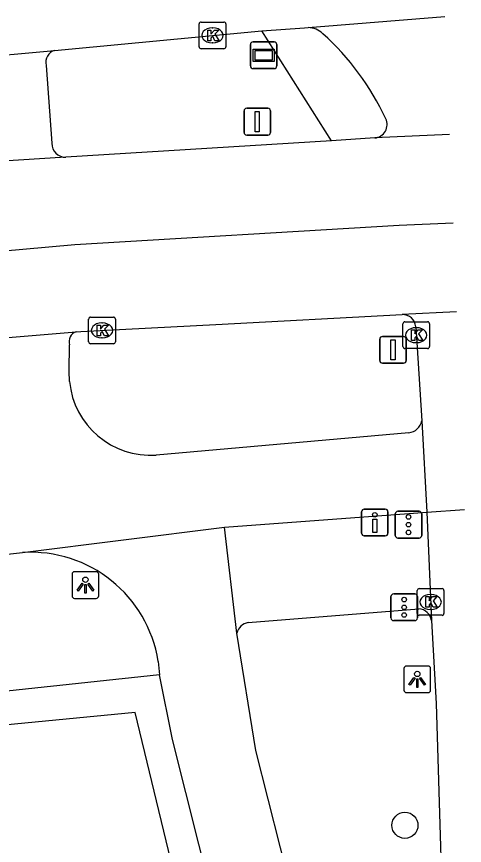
# Model space of a CAD drawing. Extents: x 162186 to 163152, y 385513 to 386513.
# Drawn here: x 163135.1 to 163151.87, y 386481.59 to 386512.64 of the extents above; entities that cross this region are included whole.
import ezdxf

# ---------------------------------------------------------------- set-up
doc = ezdxf.new("R2010")
doc.units = 0
for name, color, linetype in [('IMGEO_Boom', 7, 'Continuous'), ('IMGEO_Drukknoppaal', 7, 'Continuous'), ('IMGEO_Fietspad_gesloten', 7, 'Continuous'), ('IMGEO_Groenvoorziening', 7, 'Continuous'), ('IMGEO_Kolk', 7, 'Continuous'), ('IMGEO_Lichtpunt', 7, 'Continuous'), ('IMGEO_OVBaan_gesloten', 7, 'Continuous'), ('IMGEO_Rijbaan_lokaal_gesloten', 7, 'Continuous'), ('IMGEO_Rijbaan_lokaal_open', 7, 'Continuous'), ('IMGEO_Rijbaan_regionaal_gesloten', 7, 'Continuous'), ('IMGEO_Straatnaambord', 7, 'Continuous'), ('IMGEO_Verkeersbordpaal', 7, 'Continuous'), ('IMGEO_Verkeerseiland_gesloten', 7, 'Continuous'), ('IMGEO_Verkeersregelinstallatiepaal', 7, 'Continuous'), ('IMGEO_Voetpad_open', 7, 'Continuous')]:
    doc.layers.add(name, color=color, linetype=linetype)

msp = doc.modelspace()

# ---------------------------------------------------------------- linework, layer by layer
at = {"layer": 'IMGEO_Boom'}
msp.add_circle((163149.646, 386482.341), 0.489, dxfattribs=at)
at = {"layer": 'IMGEO_Drukknoppaal'}
for p, q in [((163148.021, 386493.287), (163148.021, 386494.087)), ((163148.021, 386494.087), (163148.021, 386493.287)), ((163148.121, 386494.187), (163148.911, 386494.187)), ((163148.911, 386494.187), (163148.121, 386494.187)), ((163149.011, 386494.087), (163149.011, 386493.287)), ((163149.011, 386493.287), (163149.011, 386494.087)), ((163148.911, 386493.187), (163148.121, 386493.187)), ((163148.121, 386493.187), (163148.911, 386493.187))]:
    msp.add_line(p, q, dxfattribs=at)
msp.add_lwpolyline([(163148.591, 386493.812), (163148.591, 386493.312), (163148.441, 386493.312), (163148.441, 386493.812), (163148.591, 386493.812)], dxfattribs=at)
msp.add_circle((163148.516, 386493.977), 0.085, dxfattribs=at)
for centre, start, end in [((163148.121, 386494.087), 90, 180), ((163148.121, 386494.087), 90, 180), ((163148.911, 386494.087), 0, 90), ((163148.911, 386494.087), 360, 90), ((163148.121, 386493.287), 180, 270), ((163148.121, 386493.287), 180, 270), ((163148.911, 386493.287), 270, 0), ((163148.911, 386493.287), 270, 0)]:
    msp.add_arc(centre, 0.1, start, end, dxfattribs=at)
at = {"layer": 'IMGEO_Fietspad_gesloten'}
for points in [[(163136.208, 386510.817), (163136.42, 386507.897)], [(163150.049, 386501.023), (163150.273, 386497.502)], [(163137.081, 386498.973), (163137.069, 386499.358), (163137.083, 386500.347)], [(163150.273, 386497.502), (163150.461, 386494.072)], [(163149.79, 386497.051), (163140.33, 386496.214)], [(163142.886, 386493.518), (163150.461, 386494.072)], [(163135.322, 386492.563), (163142.886, 386493.518)], [(163143.346, 386489.545), (163142.886, 386493.518)], [(163129.62, 386491.92), (163135.322, 386492.563)], [(163150.068, 386461.437), (163144.055, 386485.148), (163143.346, 386489.545)], [(163140.401, 386488.482), (163140.457, 386487.982)], [(163148.17, 386456.302), (163147.38, 386459.934), (163140.941, 386485.551), (163140.457, 386487.982)]]:
    msp.add_lwpolyline(points, dxfattribs=at)
for centre, radius, start, end in [((163136.651, 386510.938), 0.459, 106.1506, 195.3083), ((163136.932, 386507.884), 0.512, 178.5921, 270.7493), ((163149.563, 386500.994), 0.487, 3.4047, 91.8437), ((163137.46, 386500.465), 0.395, 109.986, 197.3535), ((163140.122, 386499.262), 3.055, 185.4221, 273.9031), ((163149.746, 386497.583), 0.534, 274.779, 351.2965), ((163135.626, 386487.74), 4.832, 8.8292, 93.6067)]:
    msp.add_arc(centre, radius, start, end, dxfattribs=at)
at = {"layer": 'IMGEO_Groenvoorziening'}
msp.add_lwpolyline([(163146.377, 386449.712), (163146.735, 386451.276), (163146.956, 386453.171), (163146.943, 386455.114), (163146.768, 386456.622), (163139.537, 386486.568), (163091.077, 386481.884), (163064.148, 386478.8), (163050.353, 386477.039), (163023.963, 386473.365), (163000.202, 386469.764), (162995.824, 386469.032)], dxfattribs=at)
at = {"layer": 'IMGEO_Kolk'}
for p, q in [((163142.011, 386512.441), (163142.863, 386512.441)), ((163141.936, 386511.515), (163141.936, 386512.367)), ((163142.424, 386512.221), (163142.449, 386512.221)), ((163142.937, 386512.367), (163142.937, 386511.515)), ((163142.447, 386511.661), (163142.422, 386511.661)), ((163142.863, 386511.441), (163142.011, 386511.441)), ((163137.797, 386500.458), (163137.797, 386501.31)), ((163137.872, 386501.384), (163138.724, 386501.384)), ((163138.798, 386501.31), (163138.798, 386500.458)), ((163149.643, 386501.207), (163150.495, 386501.207)), ((163138.285, 386501.164), (163138.31, 386501.164)), ((163149.568, 386500.281), (163149.568, 386501.133)), ((163150.056, 386500.987), (163150.081, 386500.987)), ((163150.569, 386501.133), (163150.569, 386500.281)), ((163138.308, 386500.604), (163138.283, 386500.604)), ((163138.724, 386500.384), (163137.872, 386500.384)), ((163150.079, 386500.427), (163150.054, 386500.427)), ((163150.495, 386500.207), (163149.643, 386500.207)), ((163150.108, 386490.283), (163150.108, 386491.135)), ((163150.183, 386491.209), (163151.035, 386491.209)), ((163150.596, 386490.989), (163150.621, 386490.989)), ((163151.109, 386491.135), (163151.109, 386490.283)), ((163150.619, 386490.429), (163150.594, 386490.429)), ((163151.035, 386490.209), (163150.183, 386490.209))]:
    msp.add_line(p, q, dxfattribs=at)
for points in [[(163142.011, 386512.441), (163142.863, 386512.441)], [(163141.936, 386511.515), (163141.936, 386512.367)], [(163142.257, 386512.141), (163142.38, 386512.141), (163142.38, 386511.99), (163142.51, 386512.141), (163142.674, 386512.141), (163142.528, 386511.99), (163142.681, 386511.741), (163142.529, 386511.741), (163142.444, 386511.905), (163142.38, 386511.838), (163142.38, 386511.741), (163142.257, 386511.741), (163142.257, 386512.141)], [(163142.937, 386512.367), (163142.937, 386511.515)], [(163142.863, 386511.441), (163142.011, 386511.441)], [(163137.797, 386500.458), (163137.797, 386501.31)], [(163137.872, 386501.384), (163138.724, 386501.384)], [(163138.798, 386501.31), (163138.798, 386500.458)], [(163149.643, 386501.207), (163150.495, 386501.207)], [(163138.118, 386501.084), (163138.241, 386501.084), (163138.241, 386500.933), (163138.371, 386501.084), (163138.535, 386501.084), (163138.389, 386500.933), (163138.542, 386500.684), (163138.39, 386500.684), (163138.305, 386500.848), (163138.241, 386500.781), (163138.241, 386500.684), (163138.118, 386500.684), (163138.118, 386501.084)], [(163149.568, 386500.281), (163149.568, 386501.133)], [(163149.889, 386500.907), (163150.012, 386500.907), (163150.012, 386500.756), (163150.142, 386500.907), (163150.306, 386500.907), (163150.16, 386500.756), (163150.313, 386500.507), (163150.161, 386500.507), (163150.076, 386500.671), (163150.012, 386500.604), (163150.012, 386500.507), (163149.889, 386500.507), (163149.889, 386500.907)], [(163150.569, 386501.133), (163150.569, 386500.281)], [(163138.724, 386500.384), (163137.872, 386500.384)], [(163150.495, 386500.207), (163149.643, 386500.207)], [(163150.108, 386490.283), (163150.108, 386491.135)], [(163150.183, 386491.209), (163151.035, 386491.209)], [(163151.109, 386491.135), (163151.109, 386490.283)], [(163150.429, 386490.909), (163150.552, 386490.909), (163150.552, 386490.758), (163150.682, 386490.909), (163150.846, 386490.909), (163150.7, 386490.758), (163150.853, 386490.509), (163150.701, 386490.509), (163150.616, 386490.673), (163150.552, 386490.606), (163150.552, 386490.509), (163150.429, 386490.509), (163150.429, 386490.909)], [(163151.035, 386490.209), (163150.183, 386490.209)]]:
    msp.add_lwpolyline(points, dxfattribs=at)
for centre, start, end in [((163142.013, 386512.365), 91.552, 178.448), ((163142.013, 386512.365), 91.552, 178.448), ((163142.861, 386512.365), 1.552, 88.448), ((163142.861, 386512.365), 1.552, 88.448), ((163142.013, 386511.517), 181.552, 268.448), ((163142.013, 386511.517), 181.552, 268.448), ((163142.861, 386511.517), 271.552, 358.448), ((163142.861, 386511.517), 271.552, 358.448), ((163137.874, 386501.308), 91.552, 178.448), ((163137.874, 386501.308), 91.552, 178.448), ((163138.722, 386501.308), 1.552, 88.448), ((163138.722, 386501.308), 1.552, 88.448), ((163149.645, 386501.131), 91.552, 178.448), ((163149.645, 386501.131), 91.552, 178.448), ((163150.493, 386501.131), 1.552, 88.448), ((163150.493, 386501.131), 1.552, 88.448), ((163137.874, 386500.46), 181.552, 268.448), ((163137.874, 386500.46), 181.552, 268.448), ((163138.722, 386500.46), 271.552, 358.448), ((163138.722, 386500.46), 271.552, 358.448), ((163149.645, 386500.283), 181.552, 268.448), ((163149.645, 386500.283), 181.552, 268.448), ((163150.493, 386500.283), 271.552, 358.448), ((163150.493, 386500.283), 271.552, 358.448), ((163150.185, 386491.133), 91.552, 178.448), ((163150.185, 386491.133), 91.552, 178.448), ((163151.033, 386491.133), 1.552, 88.448), ((163151.033, 386491.133), 1.552, 88.448), ((163150.185, 386490.285), 181.552, 268.448), ((163150.185, 386490.285), 181.552, 268.448), ((163151.033, 386490.285), 271.552, 358.448), ((163151.033, 386490.285), 271.552, 358.448)]:
    msp.add_arc(centre, 0.0765, start, end, dxfattribs=at)
for centre, major_axis, ratio, start_param, end_param in [((163142.423, 386511.941), (-0.387, 0.002), 0.722429, 4.712389, 7.853982), ((163142.448, 386511.941), (-0.39, 0.002), 0.717154, 1.570796, 4.712389), ((163138.284, 386500.884), (-0.387, 0.002), 0.722429, 4.712389, 7.853982), ((163138.309, 386500.884), (-0.39, 0.002), 0.717154, 1.570796, 4.712389), ((163150.055, 386500.707), (-0.387, 0.002), 0.722429, 4.712389, 7.853982), ((163150.08, 386500.707), (-0.39, 0.002), 0.717154, 1.570796, 4.712389), ((163150.595, 386490.709), (-0.387, 0.002), 0.722429, 4.712389, 7.853982), ((163150.62, 386490.709), (-0.39, 0.002), 0.717154, 1.570796, 4.712389)]:
    msp.add_ellipse(centre, major_axis=major_axis, ratio=ratio, start_param=start_param, end_param=end_param, dxfattribs=at)
at = {"layer": 'IMGEO_Lichtpunt'}
for p, q in [((163137.176, 386491.746), (163137.176, 386490.939)), ((163137.176, 386491.746), (163137.176, 386490.939)), ((163138.078, 386491.841), (163137.27, 386491.841)), ((163138.078, 386491.841), (163137.27, 386491.841)), ((163138.172, 386490.939), (163138.172, 386491.746)), ((163138.172, 386490.939), (163138.172, 386491.746)), ((163137.27, 386490.845), (163138.078, 386490.845)), ((163137.27, 386490.845), (163138.078, 386490.845)), ((163149.611, 386488.213), (163149.611, 386487.406)), ((163149.611, 386488.213), (163149.611, 386487.406)), ((163150.513, 386488.308), (163149.705, 386488.308)), ((163150.513, 386488.308), (163149.705, 386488.308)), ((163150.607, 386487.406), (163150.607, 386488.213)), ((163150.607, 386487.406), (163150.607, 386488.213)), ((163149.705, 386487.312), (163150.513, 386487.312)), ((163149.705, 386487.312), (163150.513, 386487.312))]:
    msp.add_line(p, q, dxfattribs=at)
for points in [[(163137.55, 386491.41), (163137.589, 386491.382), (163137.401, 386491.12), (163137.363, 386491.147), (163137.55, 386491.41)], [(163137.652, 386491.362), (163137.699, 386491.362), (163137.699, 386491.04), (163137.652, 386491.04), (163137.652, 386491.362)], [(163137.762, 386491.382), (163137.8, 386491.409), (163137.987, 386491.147), (163137.948, 386491.119), (163137.762, 386491.382)], [(163149.985, 386487.877), (163150.024, 386487.849), (163149.836, 386487.587), (163149.798, 386487.614), (163149.985, 386487.877)], [(163150.197, 386487.849), (163150.235, 386487.876), (163150.422, 386487.614), (163150.383, 386487.586), (163150.197, 386487.849)], [(163150.087, 386487.829), (163150.134, 386487.829), (163150.134, 386487.507), (163150.087, 386487.507), (163150.087, 386487.829)]]:
    msp.add_lwpolyline(points, dxfattribs=at)
for centre in [(163137.675, 386491.544), (163150.11, 386488.011)]:
    msp.add_circle(centre, 0.0994, dxfattribs=at)
for centre, start, end in [((163137.27, 386491.746), 90, 180), ((163137.27, 386491.746), 90, 180), ((163138.078, 386491.746), 0, 90), ((163138.078, 386491.746), 0, 90), ((163137.27, 386490.939), 180, 270), ((163137.27, 386490.939), 180, 270), ((163138.078, 386490.939), 270, 0), ((163138.078, 386490.939), 270, 360), ((163149.705, 386488.213), 90, 180), ((163149.705, 386488.213), 90, 180), ((163150.513, 386488.213), 0, 90), ((163150.513, 386488.213), 0, 90), ((163149.705, 386487.406), 180, 270), ((163149.705, 386487.406), 180, 270), ((163150.513, 386487.406), 270, 0), ((163150.513, 386487.406), 270, 360)]:
    msp.add_arc(centre, 0.0946, start, end, dxfattribs=at)
at = {"layer": 'IMGEO_OVBaan_gesloten'}
for points in [[(163148.513, 386508.099), (163146.894, 386507.986)], [(163151.318, 386508.228), (163148.513, 386508.099)], [(163146.894, 386507.986), (163136.939, 386507.372)], [(163136.939, 386507.372), (163133.578, 386507.17)], [(163151.449, 386504.907), (163149.432, 386504.816), (163137.278, 386504.089), (163111.223, 386501.762), (163067.911, 386496.806), (163044.181, 386493.807), (163028.432, 386491.599), (163011.61, 386489.136), (163000.765, 386487.548), (162970.266, 386482.514)], [(163151.581, 386501.583), (163149.547, 386501.481)], [(163137.325, 386500.836), (163137.509, 386500.843), (163142.558, 386501.103), (163149.547, 386501.481)], [(163134.053, 386500.561), (163135.079, 386500.647), (163137.325, 386500.836)]]:
    msp.add_lwpolyline(points, dxfattribs=at)
at = {"layer": 'IMGEO_Rijbaan_lokaal_gesloten'}
for centre, radius, start, end in [((163146.013, 386511.442), 0.791, 45.2753, 89.3663), ((163139.963, 386504.657), 9.881, 24.9057, 48.0358), ((163148.485, 386508.593), 0.494, 273.2593, 27.1138)]:
    msp.add_arc(centre, radius, start, end, dxfattribs=at)
at = {"layer": 'IMGEO_Rijbaan_lokaal_open'}
for points in [[(163150.461, 386494.072), (163151.875, 386494.179)], [(163150.461, 386494.072), (163150.64, 386490.011)], [(163150.64, 386490.011), (163150.82, 386486.905), (163151.154, 386475.766), (163151.571, 386465.507)]]:
    msp.add_lwpolyline(points, dxfattribs=at)
at = {"layer": 'IMGEO_Rijbaan_regionaal_gesloten'}
for points in [[(163146.022, 386512.233), (163151.143, 386512.645)], [(163136.523, 386511.379), (163144.285, 386512.117)], [(163144.285, 386512.117), (163145.88, 386512.222), (163146.022, 386512.233)], [(163133.193, 386511.068), (163136.523, 386511.379)]]:
    msp.add_lwpolyline(points, dxfattribs=at)
at = {"layer": 'IMGEO_Straatnaambord'}
for p, q in [((163143.857, 386510.795), (163143.857, 386511.595)), ((163143.857, 386511.595), (163143.857, 386510.795)), ((163143.957, 386511.695), (163144.747, 386511.695)), ((163144.747, 386511.695), (163143.957, 386511.695)), ((163144.847, 386511.595), (163144.847, 386510.795)), ((163144.847, 386510.795), (163144.847, 386511.595)), ((163144.747, 386510.695), (163143.957, 386510.695)), ((163143.957, 386510.695), (163144.747, 386510.695))]:
    msp.add_line(p, q, dxfattribs=at)
for points in [[(163143.958, 386511.427), (163144.746, 386511.427), (163144.746, 386510.963), (163143.958, 386510.963), (163143.958, 386511.427)], [(163144.023, 386511.362), (163144.023, 386511.028), (163144.681, 386511.028), (163144.681, 386511.362), (163144.023, 386511.362)]]:
    msp.add_lwpolyline(points, dxfattribs=at)
for centre, start, end in [((163143.957, 386511.595), 90, 180), ((163143.957, 386511.595), 90, 180), ((163144.747, 386511.595), 0, 90), ((163144.747, 386511.595), 360, 90), ((163143.957, 386510.795), 180, 270), ((163143.957, 386510.795), 180, 270), ((163144.747, 386510.795), 270, 0), ((163144.747, 386510.795), 270, 0)]:
    msp.add_arc(centre, 0.1, start, end, dxfattribs=at)
at = {"layer": 'IMGEO_Verkeersbordpaal'}
for p, q in [((163143.618, 386508.307), (163143.618, 386509.107)), ((163143.618, 386509.107), (163143.618, 386508.307)), ((163143.718, 386509.207), (163144.508, 386509.207)), ((163144.508, 386509.207), (163143.718, 386509.207)), ((163144.608, 386509.107), (163144.608, 386508.307)), ((163144.608, 386508.307), (163144.608, 386509.107)), ((163144.508, 386508.207), (163143.718, 386508.207)), ((163143.718, 386508.207), (163144.508, 386508.207)), ((163148.804, 386500.657), (163149.594, 386500.657)), ((163149.594, 386500.657), (163148.804, 386500.657)), ((163148.704, 386499.757), (163148.704, 386500.557)), ((163148.704, 386500.557), (163148.704, 386499.757)), ((163149.694, 386500.557), (163149.694, 386499.757)), ((163149.694, 386499.757), (163149.694, 386500.557)), ((163149.594, 386499.657), (163148.804, 386499.657)), ((163148.804, 386499.657), (163149.594, 386499.657))]:
    msp.add_line(p, q, dxfattribs=at)
for points in [[(163144.038, 386509.082), (163144.188, 386509.082), (163144.188, 386508.332), (163144.038, 386508.332), (163144.038, 386509.082)], [(163149.124, 386500.532), (163149.274, 386500.532), (163149.274, 386499.782), (163149.124, 386499.782), (163149.124, 386500.532)]]:
    msp.add_lwpolyline(points, dxfattribs=at)
for centre, start, end in [((163143.718, 386509.107), 90, 180), ((163143.718, 386509.107), 90, 180), ((163144.508, 386509.107), 0, 90), ((163144.508, 386509.107), 360, 90), ((163143.718, 386508.307), 180, 270), ((163143.718, 386508.307), 180, 270), ((163144.508, 386508.307), 270, 0), ((163144.508, 386508.307), 270, 0), ((163148.804, 386500.557), 90, 180), ((163148.804, 386500.557), 90, 180), ((163149.594, 386500.557), 0, 90), ((163149.594, 386500.557), 360, 90), ((163148.804, 386499.757), 180, 270), ((163148.804, 386499.757), 180, 270), ((163149.594, 386499.757), 270, 0), ((163149.594, 386499.757), 270, 0)]:
    msp.add_arc(centre, 0.1, start, end, dxfattribs=at)
at = {"layer": 'IMGEO_Verkeerseiland_gesloten'}
msp.add_lwpolyline([(163146.894, 386507.986), (163144.285, 386512.117)], dxfattribs=at)
at = {"layer": 'IMGEO_Verkeersregelinstallatiepaal'}
for p, q in [((163149.384, 386494.106), (163150.174, 386494.106)), ((163150.174, 386494.106), (163149.384, 386494.106)), ((163149.284, 386493.206), (163149.284, 386494.006)), ((163149.284, 386494.006), (163149.284, 386493.206)), ((163150.274, 386494.006), (163150.274, 386493.206)), ((163150.274, 386493.206), (163150.274, 386494.006)), ((163150.174, 386493.106), (163149.384, 386493.106)), ((163149.384, 386493.106), (163150.174, 386493.106)), ((163149.224, 386491.009), (163150.014, 386491.009)), ((163150.014, 386491.009), (163149.224, 386491.009)), ((163149.124, 386490.109), (163149.124, 386490.909)), ((163149.124, 386490.909), (163149.124, 386490.109)), ((163150.114, 386490.909), (163150.114, 386490.109)), ((163150.114, 386490.109), (163150.114, 386490.909)), ((163150.014, 386490.009), (163149.224, 386490.009)), ((163149.224, 386490.009), (163150.014, 386490.009))]:
    msp.add_line(p, q, dxfattribs=at)
for centre in [(163149.779, 386493.896), (163149.779, 386493.606), (163149.779, 386493.316), (163149.619, 386490.799), (163149.619, 386490.509), (163149.619, 386490.219)]:
    msp.add_circle(centre, 0.085, dxfattribs=at)
for centre, start, end in [((163149.384, 386494.006), 90, 180), ((163149.384, 386494.006), 90, 180), ((163150.174, 386494.006), 0, 90), ((163150.174, 386494.006), 360, 90), ((163149.384, 386493.206), 180, 270), ((163149.384, 386493.206), 180, 270), ((163150.174, 386493.206), 270, 0), ((163150.174, 386493.206), 270, 0), ((163149.224, 386490.909), 90, 180), ((163149.224, 386490.909), 90, 180), ((163150.014, 386490.909), 0, 90), ((163150.014, 386490.909), 360, 90), ((163149.224, 386490.109), 180, 270), ((163149.224, 386490.109), 180, 270), ((163150.014, 386490.109), 270, 0), ((163150.014, 386490.109), 270, 0)]:
    msp.add_arc(centre, 0.1, start, end, dxfattribs=at)
at = {"layer": 'IMGEO_Voetpad_open'}
for points in [[(163143.77, 386489.935), (163150.167, 386490.453)], [(163140.457, 386487.982), (163129.35, 386486.788), (163090.875, 386483.003), (163063.946, 386479.919), (163050.151, 386478.158), (163023.761, 386474.484), (163000, 386470.883), (162992.151, 386469.571)]]:
    msp.add_lwpolyline(points, dxfattribs=at)
for centre, radius, start, end in [((163150.132, 386489.941), 0.513, 7.8313, 86.0496), ((163143.869, 386489.402), 0.542, 100.5303, 164.6861)]:
    msp.add_arc(centre, radius, start, end, dxfattribs=at)

doc.saveas('drawing.dxf')
